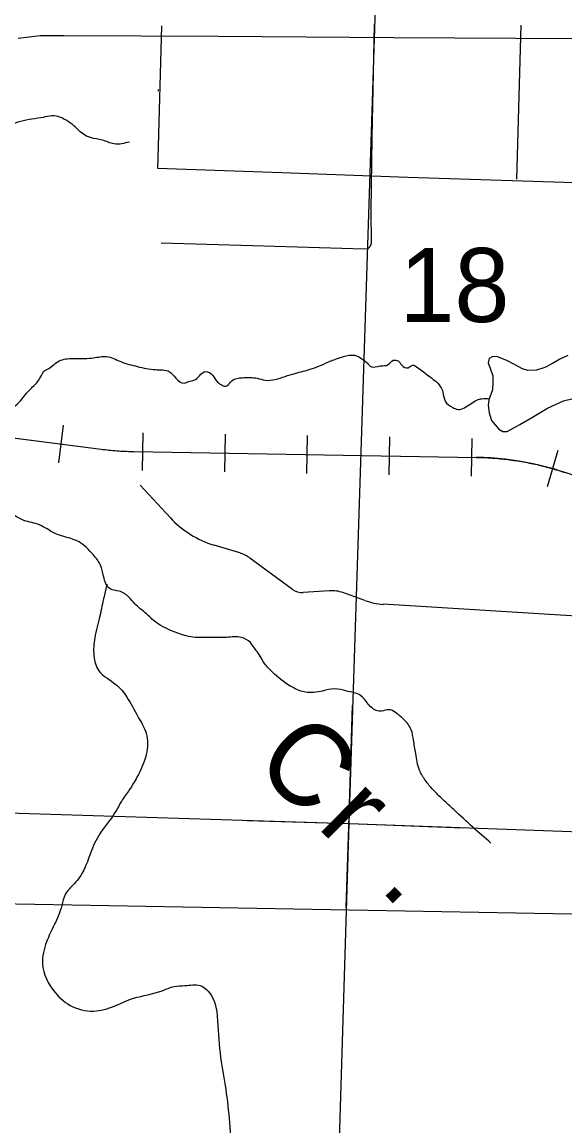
# Model space of a CAD drawing. Extents: x 1219626 to 1426462, y 456797 to 752399.
# Drawn here: x 1308977 to 1312278, y 641240 to 647953 of the extents above; entities that cross this region are included whole.
import ezdxf

# ---------------------------------------------------------------- set-up
doc = ezdxf.new("R2010")
doc.units = 0
for name, color, linetype in [('Lakes and Ponds', 7, 'Continuous'), ('Local Roads Paved', 7, 'Continuous'), ('Masks', 7, 'Continuous'), ('Narrow River Creek and Branch and Slough', 7, 'Continuous'), ('Narrow River Creek and Branch and Slough Text', 7, 'Continuous'), ('Quad Borders', 7, 'Continuous'), ('Railroads', 7, 'Continuous'), ('Section Lines', 7, 'Continuous'), ('Section Numbers', 7, 'Continuous'), ('Uninventoried Roads and Features', 7, 'Continuous'), ('US Route Divided Highway Outline and Fill', 7, 'Continuous')]:
    doc.layers.add(name, color=color, linetype=linetype)

msp = doc.modelspace()

# ---------------------------------------------------------------- linework, layer by layer
at = {"layer": 'Lakes and Ponds'}
for points in [[(1312296.4, 645924.5), (1312248, 645902.3), (1312202.5, 645877.4), (1312156.8, 645852.7), (1312105.5, 645836.4), (1312053.6, 645834.9), (1312020.7, 645844.6), (1311972.6, 645870.6), (1311924.6, 645894.4), (1311867.7, 645916.8), (1311839.6, 645919.8), (1311817.4, 645906.3), (1311810.8, 645881.2), (1311825.9, 645841.5), (1311839.3, 645801.1), (1311839.9, 645758.4), (1311837.3, 645715.8)], [(1311837.3, 645715.8), (1311815.1, 645654.6), (1311811, 645622.3), (1311818.3, 645576.5), (1311831.3, 645529.3), (1311877.3, 645477.6), (1311901.7, 645462.4), (1311926.6, 645463.8), (1312003.8, 645506.3), (1312081.4, 645551.1), (1312173.1, 645604.8), (1312269.9, 645650.3), (1312329, 645663.1)]]:
    msp.add_lwpolyline(points, dxfattribs=at)
at = {"layer": 'Local Roads Paved'}
for p, q in [((1312010.9, 647934.1), (1311983.8, 646998.2)), ((1309805, 647542.9), (1309804.8, 647532.6))]:
    msp.add_line(p, q, dxfattribs=at)
for points in [[(1309824.8, 647930.3), (1309803.5, 647122.9), (1309801.6, 647064.9), (1310556.7, 647038.8), (1311322.5, 647009.8), (1312526.3, 646972.1), (1313642.1, 646929.5), (1313682.7, 646937.3), (1313699.1, 646951.8), (1313712.7, 646981.7), (1313715.6, 647032), (1313750.4, 647709.8), (1313756.2, 647846.2)], [(1309823.8, 646609.5), (1310377.8, 646595), (1311057.6, 646573.7), (1311080.8, 646575.6), (1311094.3, 646587.2), (1311101.1, 646608.5), (1311100.1, 646804.8), (1311106.9, 647250.5), (1311120.4, 647939)]]:
    msp.add_lwpolyline(points, dxfattribs=at)
at = {"layer": 'Masks'}
for p, q in [((1310963.2, 643060.1), (1310987, 643797.1)), ((1310346.6, 643097.8), (1310969.9, 643078)), ((1310948.1, 642568.3), (1310963.2, 643060.1)), ((1310969.9, 643078), (1311660.2, 643053.1))]:
    msp.add_line(p, q, dxfattribs=at)
at = {"layer": 'Narrow River Creek and Branch and Slough'}
for points in [[(1309630.9, 647223.5), (1309536.5, 647212.2), (1309464.8, 647234.9), (1309393.1, 647250), (1309347.8, 647272.6), (1309283.7, 647329.3), (1309230.8, 647363.2), (1309196.9, 647378.4), (1309091.2, 647370.8), (1309019.5, 647359.5), (1308883.6, 647321.7), (1308808.2, 647287.7), (1308759.1, 647253.7), (1308710, 647227.3), (1308664.7, 647197.1), (1308638.3, 647155.6), (1308585.5, 647091.4), (1308544, 647061.2), (1308506.2, 647042.3), (1308483.6, 647031), (1308427, 646974.3), (1308396.8, 646906.4), (1308411.9, 646842.2), (1308423.2, 646800.6), (1308438.3, 646740.2), (1308427, 646660.9), (1308442.1, 646532.5), (1308479.8, 646426.8), (1308528.9, 646332.4), (1308555.3, 646211.6), (1308581.7, 646117.2), (1308634.6, 646030.3), (1308683.6, 645954.8), (1308744, 645834), (1308770.4, 645769.8), (1308793.1, 645694.3), (1308793.1, 645626.3), (1308800, 645574.3)], [(1308724, 645091.3), (1308739.1, 645118.1), (1308739.1, 645152.1), (1308720.2, 645193.6), (1308693.8, 645235.2), (1308693.8, 645280.5), (1308731.5, 645325.8), (1308746.6, 645371.1), (1308754.2, 645450.4), (1308758, 645495.7), (1308776.8, 645541), (1308791.9, 645567.5), (1308841, 645590.1), (1308908.9, 645605.2), (1308958, 645639.2), (1308991.9, 645680.7), (1309018.4, 645710.9), (1309048.6, 645741.2), (1309090.1, 645794), (1309108.9, 645828), (1309139.1, 645846.9), (1309203.3, 645892.2), (1309286.3, 645907.3), (1309358, 645907.3), (1309410.9, 645911.1), (1309490.1, 645918.6), (1309576.9, 645888.4), (1309678.8, 645858.2), (1309788.2, 645839.3), (1309871.3, 645828), (1309912.8, 645786.5), (1309961.8, 645756.3), (1309992, 645767.6), (1310022.2, 645775.1), (1310056.2, 645801.6), (1310093.9, 645828), (1310135.4, 645805.3), (1310165.6, 645763.8), (1310222.2, 645741.2), (1310252.4, 645771.4), (1310316.6, 645790.2), (1310407.2, 645786.5), (1310456.2, 645775.1), (1310577, 645797.8), (1310637.4, 645816.7), (1310735.5, 645843.1), (1310856.3, 645892.2), (1310931.7, 645918.6), (1310999.7, 645926.2), (1311056.3, 645896), (1311082.7, 645873.3), (1311097.8, 645858.2), (1311154.4, 645862), (1311203.5, 645869.5), (1311233.7, 645896), (1311263.8, 645892.2), (1311286.5, 645865.8), (1311324.2, 645850.7), (1311350.6, 645865.8), (1311384.6, 645850.7), (1311448.8, 645801.6), (1311520.5, 645737.4), (1311535.6, 645703.4), (1311550.7, 645646.8), (1311596, 645609), (1311626.1, 645597.7), (1311705.4, 645631.7), (1311743.1, 645654.3), (1311773.3, 645661.9), (1311817.9, 645662.1)], [(1311828.4, 642959.8), (1311719.7, 643055), (1311601.9, 643163.7), (1311538.5, 643222.7), (1311475.1, 643286.1), (1311429.8, 643340.5), (1311393.5, 643404), (1311370.9, 643503.7), (1311357.3, 643585.3), (1311343.7, 643648.7), (1311298.4, 643712.2), (1311248.6, 643753), (1311207.8, 643771.1), (1311162.5, 643762.1), (1311130.8, 643766.6), (1311076.4, 643811.9), (1311035.6, 643857.2), (1310949.6, 643884.4), (1310877.1, 643898), (1310804.6, 643884.4), (1310750.2, 643875.4), (1310673.2, 643884.4), (1310591.7, 643925.2), (1310487.5, 644011.3), (1310442.2, 644065.7), (1310419.5, 644106.5), (1310392.4, 644142.8), (1310365.2, 644179.1), (1310310.8, 644210.8), (1310220.2, 644210.8), (1310107, 644210.8), (1310030, 644210.8), (1309975.6, 644219.8), (1309885, 644251.6), (1309780.8, 644310.5), (1309726.4, 644360.4), (1309663, 644414.7), (1309626.8, 644455.5), (1309567.9, 644491.8), (1309513.5, 644505.4), (1309472.7, 644582.5), (1309454.6, 644650.4), (1309409.3, 644713.9), (1309323.3, 644791), (1309173.8, 644845.3), (1309083.2, 644895.2), (1308988, 644922.4), (1308843.1, 645026.7), (1308793.2, 645067.4), (1308747.9, 645090.1), (1308666.4, 645081), (1308571.2, 645053.8), (1308426.3, 645004), (1308340.2, 644981.3), (1308240.5, 644967.7), (1308163.5, 644926.9), (1308068.4, 644886.1), (1308014, 644872.5), (1307991.4, 644854.4), (1307909.4, 644831.7), (1307846, 644836.3), (1307778, 644890.7), (1307678.4, 644899.7), (1307574.2, 644877.1), (1307433.7, 644813.6), (1307211.8, 644791), (1307062.3, 644781.9), (1306926.4, 644818.2), (1306776.9, 644800), (1306654.5, 644750.2), (1306532.2, 644704.8), (1306409.9, 644605.1), (1306351, 644519), (1306323.8, 644460.1), (1306265, 644405.7), (1306174.4, 644351.3), (1306115.5, 644296.9), (1306074.7, 644256.1), (1306024.9, 644183.6), (1305993.1, 644142.8), (1305911.6, 644083.9), (1305771.2, 643997.7), (1305685.1, 643898), (1305585.4, 643807.4), (1305463.1, 643698.6), (1305399.7, 643666.9), (1305295.5, 643648.7), (1305195.8, 643635.1), (1305096.2, 643571.7), (1305050.9, 643535.4), (1304928.6, 643508.2)], [(1309491.9, 644534.2), (1309475.3, 644459), (1309449.7, 644341), (1309418.9, 644207.5), (1309413.7, 644099.7), (1309444.5, 644007.3), (1309547.1, 643925.2), (1309613.8, 643848.2), (1309680.5, 643730.1), (1309731.8, 643627.5), (1309731.8, 643499.1), (1309675.4, 643360.5), (1309629.2, 643283.5), (1309583, 643216.8), (1309542, 643144.9), (1309449.7, 643016.6), (1309393.2, 642898.5), (1309352.2, 642795.9), (1309295.7, 642713.8), (1309239.3, 642647), (1309218.8, 642580.3), (1309172.6, 642462.2), (1309126.4, 642359.6), (1309100.8, 642226.1), (1309177.7, 642051.6), (1309285.5, 641964.3), (1309429.1, 641938.6), (1309654.9, 642015.6), (1309829.3, 642061.8), (1309901.1, 642087.5), (1309967.8, 642092.6), (1310060.2, 642092.6), (1310111.5, 642056.7), (1310167.9, 641851.4), (1310188.4, 641628.5), (1310219.2, 641438.5), (1310239.7, 641233.2), (1310265.4, 640971.4), (1310301.3, 640786.6), (1310347.5, 640627.5), (1310444.9, 640545.4), (1310650.2, 640447.8), (1310727.1, 640422.2), (1310840, 640340), (1310906.7, 640268.2), (1310973.4, 640155.3), (1311004.2, 640068)]]:
    msp.add_spline(points, degree=3, dxfattribs=at)
at = {"layer": 'Quad Borders'}
msp.add_line((1340252.6, 642021.5), (1300989.8, 642732), dxfattribs=at)
at = {"layer": 'Railroads'}
for p, q in [((1309227.1, 645501.4), (1309197.6, 645273.3)), ((1308387.1, 645494.1), (1309457.2, 645355.7)), ((1309711.7, 645455.2), (1309707.8, 645225.2)), ((1310211.6, 645446.7), (1310207.7, 645216.7)), ((1310711.5, 645438.2), (1310707.6, 645208.3)), ((1311211.4, 645429.8), (1311207.6, 645199.8)), ((1311711.4, 645421.3), (1311707.5, 645191.3)), ((1309657.6, 645341.1), (1311740.1, 645305.8)), ((1312234.8, 645347.6), (1312171.2, 645126.6))]:
    msp.add_line(p, q, dxfattribs=at)
msp.add_lwpolyline([(1308387.1, 645494.1), (1309457.2, 645355.7), (1309469.1, 645354.2), (1309481, 645352.8), (1309493, 645351.4), (1309504.9, 645350.1), (1309516.8, 645349), (1309528.8, 645347.9), (1309540.7, 645346.8), (1309552.7, 645345.9), (1309564.7, 645345), (1309576.7, 645344.3), (1309588.6, 645343.6), (1309600.6, 645342.9), (1309612.6, 645342.4), (1309624.6, 645341.9), (1309636.6, 645341.5), (1309648.6, 645341.2), (1309657.6, 645341.1), (1311740.1, 645305.8), (1311752, 645305.6), (1311764, 645305.2), (1311776, 645304.8), (1311788, 645304.4), (1311800, 645303.8), (1311812, 645303.2), (1311824, 645302.4), (1311835.9, 645301.6), (1311847.9, 645300.7), (1311859.9, 645299.8), (1311871.8, 645298.7), (1311883.8, 645297.6), (1311895.7, 645296.4), (1311907.7, 645295.1), (1311919.6, 645293.8), (1311931.5, 645292.3), (1311943.4, 645290.8), (1311955.3, 645289.2), (1311967.2, 645287.5), (1311979, 645285.8), (1311990.9, 645284), (1312002.7, 645282), (1312014.6, 645280), (1312026.4, 645278), (1312038.2, 645275.8), (1312050, 645273.6), (1312061.8, 645271.3), (1312073.5, 645268.9), (1312085.3, 645266.4), (1312097, 645263.9), (1312108.7, 645261.3), (1312120.4, 645258.6), (1312132.1, 645255.8), (1312143.7, 645252.9), (1312155.4, 645250), (1312167, 645247), (1312178.6, 645243.9), (1312190.2, 645240.7), (1312201.7, 645237.5), (1312213.2, 645234.2), (1312224.7, 645230.8), (1312236.2, 645227.3), (1312247.7, 645223.8), (1312259.1, 645220.1), (1312270.6, 645216.4), (1312281.9, 645212.7)], dxfattribs=at)
for centre, start, end in [((1309688.1, 647140.8), 262.63044, 269.03036), ((1311709.6, 643506.1), 44.96, 89.03036)]:
    msp.add_arc(centre, 1800, start, end, dxfattribs=at)
at = {"layer": 'Section Lines'}
for p, q in [((1311135.4, 648377.5), (1310963.8, 643078.2)), ((1305729, 643244.8), (1310963.8, 643078.2)), ((1310963.8, 643078.2), (1310802.2, 637804.4)), ((1310963.8, 643078.2), (1316243.8, 642887.9))]:
    msp.add_line(p, q, dxfattribs=at)
at = {"layer": 'Uninventoried Roads and Features'}
for p, q in [((1309879, 644937.9), (1309694.3, 645136.9)), ((1310302, 644724.2), (1310144.8, 644771.8)), ((1310621.1, 644502.5), (1310362.9, 644693.5)), ((1310847, 644494.1), (1310687.4, 644483.1)), ((1311061.9, 644434.7), (1310928.6, 644482.8)), ((1312348.9, 644339.4), (1311172.9, 644411.8))]:
    msp.add_line(p, q, dxfattribs=at)
for centre, radius, start, end in [((1310318.8, 645346), 600, 222.85393, 253.1399), ((1310244, 644532.8), 200, 53.50141, 73.1399), ((1310680.6, 644582.9), 100, 233.50141, 273.9426), ((1310860.8, 644294.6), 200, 70.18436, 93.9426), ((1311197.5, 644811), 400, 250.18436, 266.47784)]:
    msp.add_arc(centre, radius, start, end, dxfattribs=at)
at = {"layer": 'US Route Divided Highway Outline and Fill'}
msp.add_lwpolyline([(1308952.7, 647856.1), (1309087.4, 647872.2), (1309231.5, 647872.2), (1310170.4, 647866.4), (1311237.7, 647858.7), (1312350.7, 647852.8)], dxfattribs=at)

# ---------------------------------------------------------------- texts
at = {"layer": 'Narrow River Creek and Branch and Slough Text'}
for s, rotation, p in [('C', 317.20623, (1310371.8, 643424.3)), ('r', 315.46308, (1310764.6, 643060.5)), ('.', 314.01461, (1311144.9, 642683.5))]:
    msp.add_text(s, height=500, rotation=rotation, dxfattribs=at).set_placement(p)
at = {"layer": 'Section Numbers'}
msp.add_text('18', height=450, rotation=359.99983, dxfattribs=at).set_placement((1311271.7, 646128.8))

doc.saveas('drawing.dxf')
